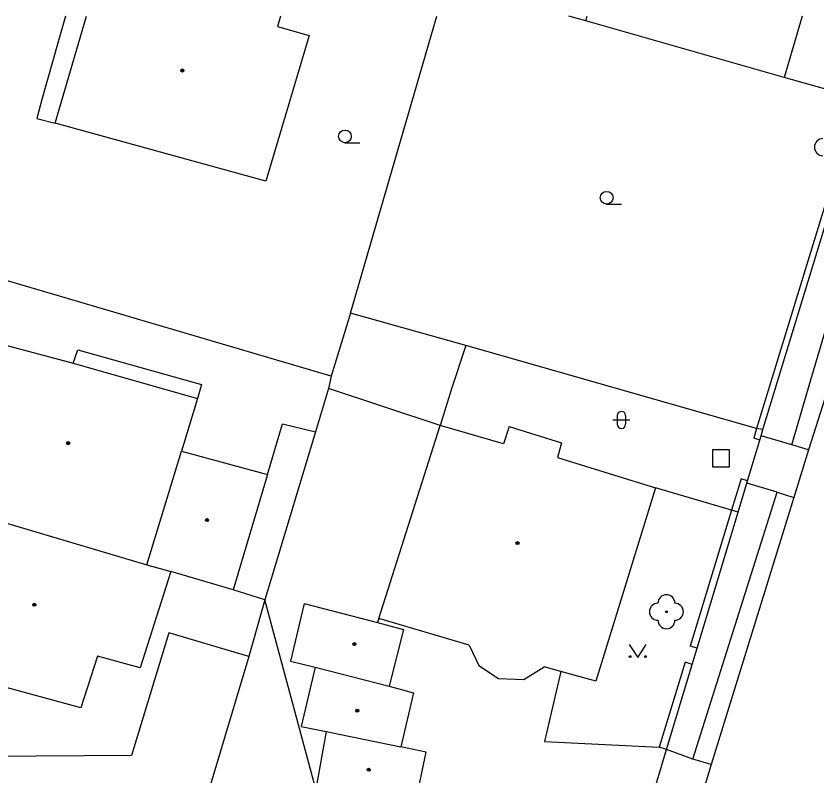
# Model space of a CAD drawing. Extents: x -600391 to -599491, y -1160176 to -1159402.
# Drawn here: x -599989.04 to -599942.03, y -1159446.4 to -1159401.77 of the extents above; entities that cross this region are included whole.
import ezdxf

# ---------------------------------------------------------------- set-up
doc = ezdxf.new("R2010")
doc.units = 0
for name, color, linetype in [('Level 10', 7, 'Continuous'), ('Level 11', 7, 'Continuous'), ('Level 22', 7, 'Continuous'), ('Level 26', 7, 'Continuous'), ('Level 36', 7, 'Continuous'), ('Level 39', 7, 'Continuous'), ('Level 5', 7, 'Continuous'), ('Level 7', 7, 'Continuous'), ('Level 8', 7, 'Continuous')]:
    doc.layers.add(name, color=color, linetype=linetype)

msp = doc.modelspace()

# ---------------------------------------------------------------- linework, layer by layer
at = {"layer": 'Level 10'}
for points in [[(-599934.726, -1159401.769), (-599937.46, -1159410.38), (-599941.22, -1159423.3), (-599942.47, -1159427.24)], [(-599942.47, -1159427.24), (-599943.33, -1159430.04)], [(-599943.33, -1159430.04), (-599948.18, -1159445.72)], [(-599948.18, -1159445.72), (-599949.06, -1159448.57)]]:
    msp.add_lwpolyline(points, dxfattribs=at)
at = {"layer": 'Level 11'}
msp.add_line((-599955.56, -1159402.05), (-599956.549, -1159401.769), dxfattribs=at)
for points in [[(-599986.117, -1159401.769), (-599986.55, -1159403.29), (-599987.51, -1159406.68), (-599987.82, -1159407.78)], [(-599942.47, -1159427.24), (-599943.45, -1159426.94), (-599942.33, -1159423.14), (-599938.48, -1159410.09), (-599935.85, -1159401.769)], [(-599939.58, -1159406.6), (-599943.91, -1159405.37)], [(-599987.82, -1159407.78), (-599986.74, -1159408.06)], [(-599985.67, -1159422.15), (-599985.41, -1159421.38), (-599978.14, -1159423.4), (-599978.37, -1159424.23)], [(-599962.6, -1159421.11), (-599963.44, -1159423.67), (-599964.11, -1159425.81)], [(-599964.11, -1159425.81), (-599970.67, -1159423.64)], [(-599974.26, -1159428.69), (-599973.38, -1159425.71), (-599971.44, -1159426.18)], [(-599945.33, -1159426.67), (-599945.26, -1159426.42), (-599945.15, -1159426.05)], [(-599943.45, -1159426.94), (-599945.26, -1159426.42)], [(-599946.61, -1159430.9), (-599946.092, -1159429.198), (-599946.05, -1159429.06)], [(-599946.99, -1159430.79), (-599951.46, -1159429.47)], [(-599944.32, -1159429.72), (-599946.092, -1159429.198)], [(-599949.26, -1159445.4), (-599944.32, -1159429.72), (-599943.33, -1159430.04)], [(-599946.61, -1159430.9), (-599946.99, -1159430.79)], [(-599971.41, -1159447.16), (-599974.42, -1159436.05)], [(-599967.72, -1159437.15), (-599967.8, -1159437.39)], [(-599975.36, -1159439.38), (-599980.06, -1159437.98), (-599982.24, -1159445.2), (-599996.28, -1159445.28), (-599997.3, -1159446.07)], [(-599957.03, -1159440.25), (-599957.99, -1159444.37), (-599951.25, -1159444.71)], [(-599949.26, -1159445.4), (-599950.81, -1159444.84)], [(-599948.18, -1159445.72), (-599949.26, -1159445.4)]]:
    msp.add_lwpolyline(points, dxfattribs=at)
at = {"layer": 'Level 22'}
msp.add_circle((-599950.82, -1159436.75), 0.05, dxfattribs=at)
for centre, start, end in [((-599941.62, -1159409.47), 90, 270), ((-599950.82, -1159436.25), 0, 180), ((-599951.32, -1159436.75), 90, 270), ((-599950.32, -1159436.75), 270, 90), ((-599950.82, -1159437.25), 180, 0)]:
    msp.add_arc(centre, 0.5, start, end, dxfattribs=at)
at = {"layer": 'Level 26'}
msp.add_lwpolyline([(-599948.11, -1159428.24), (-599947.11, -1159428.24), (-599947.11, -1159427.24), (-599948.11, -1159427.24)], close=True, dxfattribs=at)
at = {"layer": 'Level 36'}
for p, q in [((-599969.71, -1159409.215), (-599968.835, -1159409.215)), ((-599954.33, -1159412.815), (-599953.455, -1159412.815)), ((-599953.716, -1159425.236), (-599953.716, -1159425.736)), ((-599953.216, -1159425.236), (-599953.216, -1159425.736)), ((-599953.966, -1159425.486), (-599952.966, -1159425.486))]:
    msp.add_line(p, q, dxfattribs=at)
msp.add_lwpolyline([(-599953, -1159438.68), (-599952.5, -1159439.43), (-599952, -1159438.68)], dxfattribs=at)
for centre, radius in [((-599969.71, -1159408.84), 0.375), ((-599954.33, -1159412.44), 0.375), ((-599952.95, -1159439.38), 0.05), ((-599952.051, -1159439.38), 0.05)]:
    msp.add_circle(centre, radius, dxfattribs=at)
for centre, start, end in [((-599953.466, -1159425.236), 0, 180), ((-599953.466, -1159425.736), 180, 0)]:
    msp.add_arc(centre, 0.25, start, end, dxfattribs=at)
at = {"layer": 'Level 39'}
for centre, radius in [((-599979.26, -1159404.97), 0.09), ((-599979.26, -1159404.97), 0.0398), ((-599985.97, -1159426.85), 0.09), ((-599985.97, -1159426.85), 0.0398), ((-599977.81, -1159431.37), 0.09), ((-599977.81, -1159431.37), 0.0398), ((-599959.57, -1159432.72), 0.09), ((-599959.57, -1159432.72), 0.0398), ((-599987.96, -1159436.34), 0.09), ((-599987.96, -1159436.34), 0.0398), ((-599969.15, -1159438.65), 0.09), ((-599969.15, -1159438.65), 0.0398), ((-599968.98, -1159442.56), 0.09), ((-599968.98, -1159442.56), 0.0398), ((-599968.31, -1159446.03), 0.09), ((-599968.31, -1159446.03), 0.0398)]:
    msp.add_circle(centre, radius, dxfattribs=at)
at = {"layer": 'Level 5'}
for p, q in [((-599986.74, -1159408.06), (-599984.893, -1159401.769)), ((-599973.501, -1159401.769), (-599973.67, -1159402.38)), ((-599955.56, -1159402.05), (-599955.478, -1159401.769)), ((-599942.838, -1159401.769), (-599943.91, -1159405.37))]:
    msp.add_line(p, q, dxfattribs=at)
for points in [[(-599943.91, -1159405.37), (-599955.56, -1159402.05)], [(-599973.67, -1159402.38), (-599971.8, -1159402.92)], [(-599971.8, -1159402.92), (-599974.35, -1159411.47)], [(-599974.35, -1159411.47), (-599986.74, -1159408.06)], [(-599990.61, -1159420.85), (-599985.67, -1159422.15)], [(-599985.67, -1159422.15), (-599978.37, -1159424.23)], [(-599978.37, -1159424.23), (-599979.31, -1159427.32)], [(-599967.72, -1159437.15), (-599964.11, -1159425.81)], [(-599960.39, -1159426.89), (-599964.11, -1159425.81)], [(-599960.06, -1159425.88), (-599960.39, -1159426.89)], [(-599960.06, -1159425.88), (-599956.98, -1159426.84)], [(-599956.98, -1159426.84), (-599957.21, -1159427.7)], [(-599981.35, -1159434), (-599979.31, -1159427.32)], [(-599979.31, -1159427.32), (-599974.26, -1159428.69)], [(-599957.21, -1159427.7), (-599951.46, -1159429.47)], [(-599974.26, -1159428.69), (-599976.27, -1159435.47)], [(-599951.46, -1159429.47), (-599954.96, -1159440.83)], [(-599993.49, -1159430.39), (-599981.35, -1159434)], [(-599981.35, -1159434), (-599979.93, -1159434.39)], [(-599979.93, -1159434.39), (-599981.74, -1159440.05)], [(-599976.27, -1159435.47), (-599979.93, -1159434.39)], [(-599972.1, -1159436.26), (-599972.91, -1159439.66)], [(-599972.1, -1159436.26), (-599967.8, -1159437.39), (-599966.26, -1159437.8)], [(-599962.41, -1159438.72), (-599967.72, -1159437.15)], [(-599966.26, -1159437.8), (-599967.11, -1159441.12)], [(-599962.41, -1159438.72), (-599961.84, -1159439.91)], [(-599984.25, -1159439.36), (-599985.23, -1159442.39)], [(-599981.74, -1159440.05), (-599984.25, -1159439.36)], [(-599972.91, -1159439.66), (-599971.45, -1159440)], [(-599971.45, -1159440), (-599972.28, -1159443.48)], [(-599971.45, -1159440), (-599967.11, -1159441.12)], [(-599961.84, -1159439.91), (-599960.68, -1159440.68)], [(-599959.2, -1159440.72), (-599958, -1159439.98)], [(-599954.96, -1159440.83), (-599957.03, -1159440.25), (-599958, -1159439.98)], [(-599960.68, -1159440.68), (-599959.2, -1159440.72)], [(-599985.23, -1159442.39), (-599990.28, -1159441.02)], [(-599967.11, -1159441.12), (-599965.67, -1159441.52)], [(-599965.67, -1159441.52), (-599966.42, -1159444.68)], [(-599972.28, -1159443.48), (-599970.82, -1159443.78)], [(-599970.82, -1159443.78), (-599971.41, -1159447.16)], [(-599970.82, -1159443.78), (-599966.42, -1159444.68)], [(-599964.93, -1159444.99), (-599966.42, -1159444.68)], [(-599965.65, -1159448.35), (-599964.93, -1159444.99)]]:
    msp.add_lwpolyline(points, dxfattribs=at)
at = {"layer": 'Level 7'}
msp.add_line((-599969.39, -1159419.22), (-599964.302, -1159401.769), dxfattribs=at)
for points in [[(-599939.58, -1159406.6), (-599945.52, -1159426)], [(-599945.15, -1159426.05), (-599939.23, -1159406.72)], [(-599970.52, -1159422.92), (-599993.88, -1159416.05)], [(-599969.39, -1159419.22), (-599970.52, -1159422.92)], [(-599962.6, -1159421.11), (-599969.39, -1159419.22)], [(-599945.52, -1159426), (-599962.6, -1159421.11)], [(-599970.52, -1159422.92), (-599970.67, -1159423.64)], [(-599970.67, -1159423.64), (-599971.44, -1159426.18), (-599974.42, -1159436.05)], [(-599945.52, -1159426), (-599945.69, -1159426.55)], [(-599945.15, -1159426.05), (-599945.52, -1159426)], [(-599945.33, -1159426.67), (-599945.69, -1159426.55)], [(-599946.42, -1159428.94), (-599946.99, -1159430.79)], [(-599946.05, -1159429.06), (-599946.42, -1159428.94)], [(-599946.99, -1159430.79), (-599949.43, -1159438.77)], [(-599949.02, -1159438.89), (-599946.61, -1159430.9)], [(-599974.42, -1159436.05), (-599976.27, -1159435.47)], [(-599974.42, -1159436.05), (-599975.36, -1159439.38)], [(-599949.02, -1159438.89), (-599949.43, -1159438.77)], [(-599975.36, -1159439.38), (-599977.82, -1159447.62)], [(-599949.72, -1159439.71), (-599951.25, -1159444.71)], [(-599950.81, -1159444.84), (-599949.3, -1159439.84)], [(-599949.3, -1159439.84), (-599949.72, -1159439.71)], [(-599950.81, -1159444.84), (-599951.25, -1159444.71)]]:
    msp.add_lwpolyline(points, dxfattribs=at)
at = {"layer": 'Level 8'}
for points in [[(-599946.05, -1159429.06), (-599945.33, -1159426.67)], [(-599949.3, -1159439.84), (-599949.02, -1159438.89)], [(-599951.7, -1159447.8), (-599950.81, -1159444.84)]]:
    msp.add_lwpolyline(points, dxfattribs=at)

doc.saveas('drawing.dxf')
